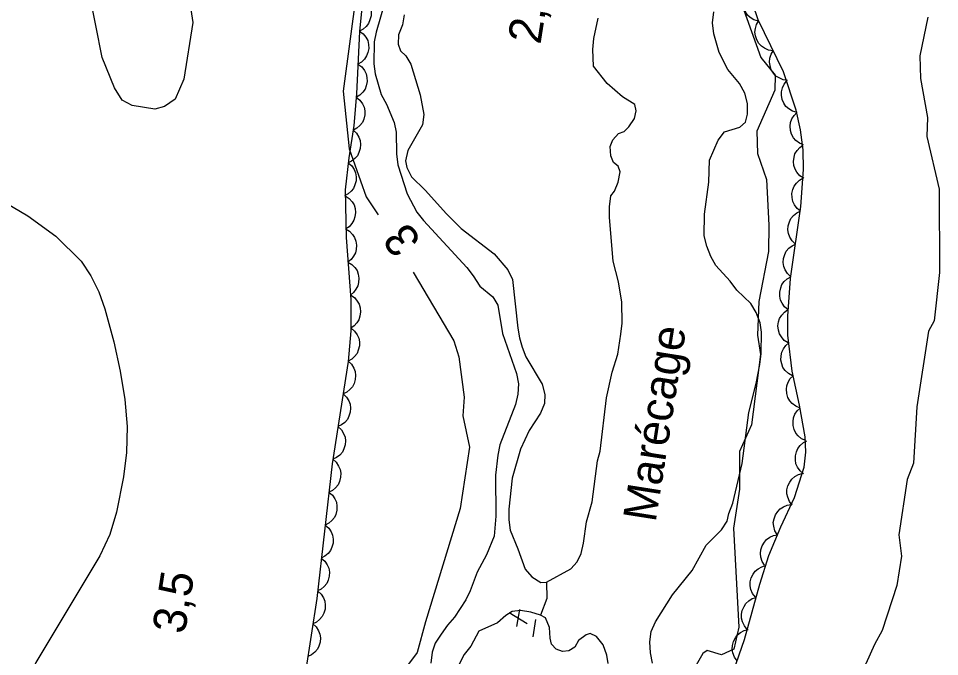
# Model space of a CAD drawing. Extents: x 282461 to 284471, y 5554090 to 5557646.
# Drawn here: x 283394.9 to 283478.3, y 5556042.9 to 5556100.6 of the extents above; entities that cross this region are included whole.
import ezdxf

# ---------------------------------------------------------------- set-up
doc = ezdxf.new("R2010")
doc.units = 0
for name, color, linetype in [('Niveau 2', 7, 'Continuous'), ('Niveau 3', 7, 'Continuous'), ('Niveau 4', 7, 'Continuous'), ('Niveau 44', 7, 'Continuous'), ('Niveau 7', 7, 'Continuous')]:
    doc.layers.add(name, color=color, linetype=linetype)

msp = doc.modelspace()

# ---------------------------------------------------------------- linework, layer by layer
at = {"layer": 'Niveau 2'}
for points in [[(283410.4, 5556102.04), (283410.68, 5556100.27), (283409.87, 5556095.13), (283409.08, 5556093.34), (283408.11, 5556092.66), (283407.23, 5556092.44), (283405.2, 5556092.76), (283404.27, 5556093.23), (283403.58, 5556094.35), (283402.46, 5556097.11), (283401.32, 5556102.92)], [(283425.5, 5556103.12), (283424.3, 5556094.07), (283424.84, 5556088.85), (283426.39, 5556084.48), (283427.46, 5556082.86)], [(283460.43, 5556101.82), (283462.12, 5556097.1), (283463.43, 5556095.51), (283463.39, 5556094.14), (283461.77, 5556090.44), (283461.81, 5556088.4), (283462.64, 5556086.05), (283462.84, 5556081.92), (283462.82, 5556079.53), (283461.94, 5556075.03), (283461.83, 5556071.97), (283462.08, 5556070.21), (283461.28, 5556063.86), (283460.18, 5556061.44), (283460.18, 5556058.04), (283459.65, 5556054.49), (283460.13, 5556045.53), (283459.67, 5556043.54), (283458.55, 5556043.04), (283457.25, 5556043.41), (283456.86, 5556043.15), (283456.15, 5556041.89)], [(283477.26, 5556100.75), (283476.53, 5556097.26), (283476.57, 5556095.2), (283477.21, 5556091.68), (283477.15, 5556089.96), (283478.28, 5556085.17), (283478.31, 5556077.64), (283477.81, 5556073.27)], [(283393.21, 5556084.25), (283395.75, 5556082.76), (283398.27, 5556080.94), (283400.56, 5556078.67), (283401.46, 5556077.35), (283402.18, 5556075.9), (283402.71, 5556074.36), (283403.53, 5556071.36), (283404.09, 5556068.7), (283404.52, 5556066.16), (283404.74, 5556063.71), (283404.69, 5556061.35), (283404.4, 5556059.14), (283403.77, 5556055.94), (283403.17, 5556053.91), (283402.27, 5556051.99), (283396.46, 5556042.34), (283395.33, 5556039.99), (283394.95, 5556038.6), (283394.49, 5556036.23)], [(283430.65, 5556077.68), (283434.33, 5556071.45), (283434.78, 5556070), (283435.26, 5556066.35), (283435.15, 5556064.66), (283435.75, 5556061.82), (283434.89, 5556056.28), (283431.77, 5556046.03), (283430.99, 5556043.23), (283429.03, 5556040.61), (283423.62, 5556036.66), (283421.74, 5556034.55), (283420.13, 5556031.71), (283418.96, 5556029.85), (283418.15, 5556024.75), (283417.25, 5556021.56)], [(283477.81, 5556073.27), (283477.31, 5556072.32), (283476.25, 5556065.47), (283475.96, 5556060.38), (283475.38, 5556058.9), (283474.63, 5556053.88), (283474.86, 5556051.97), (283474.43, 5556049.31), (283473.11, 5556045.22), (283472.43, 5556043.96), (283471.63, 5556042.21), (283469.48, 5556039.49), (283465.9, 5556036.26), (283463.59, 5556033.51), (283463.25, 5556031.19), (283463.44, 5556029.27), (283463.39, 5556026.72), (283464.31, 5556021.61), (283464.36, 5556017.49), (283463.28, 5556000.21)]]:
    msp.add_lwpolyline(points, dxfattribs=at)
at = {"layer": 'Niveau 3'}
for p, q in [((283439.33, 5556046.86), (283440.96, 5556045.86)), ((283440.04, 5556045.6), (283440.29, 5556047.14)), ((283441.52, 5556044.66), (283441.76, 5556046.24))]:
    msp.add_line(p, q, dxfattribs=at)
at = {"layer": 'Niveau 4'}
for points in [[(283429.82, 5556100.98), (283429.66, 5556100.05), (283429.32, 5556099.17), (283429.27, 5556098.3), (283429.5, 5556097.72), (283429.97, 5556097.26), (283430.44, 5556096.51), (283431.28, 5556093.73), (283431.59, 5556091.93), (283431.48, 5556091), (283430.16, 5556088.67), (283429.94, 5556087.74), (283430.06, 5556087.16), (283430.48, 5556086.29), (283431.71, 5556085.08), (283433.65, 5556082.95), (283435, 5556081.62), (283437.98, 5556079.33), (283439.22, 5556077.89), (283439.63, 5556077.02), (283440.13, 5556072.61), (283440.26, 5556071.74), (283440.5, 5556070.87), (283440.85, 5556070), (283442.33, 5556067.52), (283442.57, 5556066.59), (283442.52, 5556065.78), (283442.18, 5556064.9), (283441.15, 5556063.33), (283440.35, 5556061.64), (283439.61, 5556059.02), (283439.29, 5556056.23), (283439.3, 5556055.24), (283439.42, 5556054.31), (283440.13, 5556052.63), (283440.79, 5556050.78), (283441.38, 5556050.09), (283442.19, 5556049.58), (283442.71, 5556049.6), (283444.92, 5556050.82), (283445.49, 5556051.46), (283445.84, 5556052.22), (283446.06, 5556053.15), (283446.34, 5556055.07), (283446.84, 5556056.87), (283447.34, 5556060.6), (283447.56, 5556061.47), (283448.16, 5556066.29), (283448.66, 5556068.62), (283449.17, 5556070.25), (283449.45, 5556072.05), (283449.56, 5556073.04), (283449.54, 5556074.96), (283449.23, 5556076.81), (283448.75, 5556078.67), (283448.43, 5556082.62), (283448.42, 5556083.6), (283448.53, 5556084.59), (283448.87, 5556085), (283449.21, 5556085.82), (283449.38, 5556086.75), (283449.2, 5556087.27), (283448.79, 5556087.61), (283448.55, 5556088.19), (283448.49, 5556089.06), (283448.71, 5556089.65), (283449.23, 5556090.23), (283449.76, 5556090.41), (283450.16, 5556090.82), (283450.68, 5556091.58), (283450.84, 5556092.28)], [(283450.84, 5556092.28), (283450.72, 5556092.86), (283449.61, 5556093.55), (283448.2, 5556094.75), (283446.97, 5556096.31), (283446.9, 5556097.82), (283447.01, 5556098.81), (283447.4, 5556100.67)], [(283442.71, 5556049.6), (283442.73, 5556048.13), (283442.16, 5556046.63)], [(283448.31, 5556042.25), (283448.18, 5556043.01), (283447.83, 5556043.93), (283447.24, 5556044.68), (283446.66, 5556044.97), (283446.31, 5556044.85), (283445.61, 5556044.32), (283445.27, 5556043.74), (283444.75, 5556043.38), (283444.17, 5556043.32), (283443.58, 5556043.55), (283443.17, 5556044.01), (283443.05, 5556044.53), (283442.99, 5556045.52), (283442.63, 5556046.39), (283442.16, 5556046.63), (283441.29, 5556046.9), (283440.35, 5556047.06), (283439.6, 5556046.94), (283439.02, 5556046.59), (283438.27, 5556045.94), (283436.59, 5556045.17), (283435.85, 5556043.83), (283435.27, 5556043.07), (283434.81, 5556042.19)]]:
    msp.add_lwpolyline(points, dxfattribs=at)
at = {"layer": 'Niveau 44'}
for points in [[(283426.32, 5556105.02), (283425.78, 5556099.45), (283425.52, 5556093.8), (283425.27, 5556090.94), (283424.81, 5556088.02), (283424.48, 5556085.12), (283424.56, 5556080.8), (283424.98, 5556075.2), (283424.99, 5556072.35), (283424.75, 5556069.59), (283423.31, 5556060.32), (283421.9, 5556048.12), (283420.9, 5556041.49)], [(283458.89, 5556039.38), (283460.65, 5556044.41), (283462.02, 5556049.44), (283462.84, 5556052.02), (283463.93, 5556054.62), (283465.18, 5556057.27), (283466.05, 5556060.03), (283466.19, 5556061.39), (283466.13, 5556062.76), (283465.62, 5556065.64), (283464.95, 5556068.7), (283464.58, 5556071.98), (283464.56, 5556073.69), (283464.82, 5556077.1), (283465.76, 5556083.62), (283465.99, 5556086.98), (283465.95, 5556088.76), (283465.71, 5556090.55), (283465.33, 5556092.33), (283464.17, 5556095.8), (283461.87, 5556100.5), (283460.89, 5556103.47)], [(283461.9, 5556100.4), (283461.5, 5556100.51), (283461.16, 5556100.73), (283460.91, 5556100.94), (283460.72, 5556101.24), (283460.57, 5556101.58), (283460.51, 5556101.96), (283460.5, 5556102.28), (283460.59, 5556102.62), (283460.74, 5556102.96), (283460.96, 5556103.24)], [(283426.07, 5556102.49), (283426.4, 5556102.22), (283426.62, 5556101.88), (283426.76, 5556101.58), (283426.82, 5556101.24), (283426.82, 5556100.87), (283426.72, 5556100.5), (283426.6, 5556100.19), (283426.38, 5556099.92), (283426.1, 5556099.67), (283425.79, 5556099.5)], [(283463.24, 5556097.71), (283462.82, 5556097.77), (283462.45, 5556097.94), (283462.18, 5556098.12), (283461.95, 5556098.38), (283461.75, 5556098.7), (283461.65, 5556099.07), (283461.59, 5556099.39), (283461.63, 5556099.74), (283461.74, 5556100.09), (283461.92, 5556100.4)], [(283425.78, 5556099.5), (283426.12, 5556099.25), (283426.36, 5556098.93), (283426.52, 5556098.64), (283426.59, 5556098.29), (283426.61, 5556097.92), (283426.52, 5556097.55), (283426.42, 5556097.24), (283426.22, 5556096.95), (283425.95, 5556096.69), (283425.64, 5556096.51)], [(283464.55, 5556095.02), (283464.14, 5556095.07), (283463.77, 5556095.25), (283463.49, 5556095.42), (283463.26, 5556095.69), (283463.07, 5556096), (283462.96, 5556096.37), (283462.91, 5556096.69), (283462.95, 5556097.04), (283463.06, 5556097.4), (283463.24, 5556097.71)], [(283425.64, 5556096.51), (283425.98, 5556096.26), (283426.22, 5556095.93), (283426.38, 5556095.64), (283426.45, 5556095.3), (283426.47, 5556094.93), (283426.39, 5556094.55), (283426.28, 5556094.24), (283426.08, 5556093.96), (283425.81, 5556093.7), (283425.51, 5556093.51)], [(283465.4, 5556092.13), (283465, 5556092.24), (283464.65, 5556092.46), (283464.4, 5556092.67), (283464.21, 5556092.97), (283464.06, 5556093.3), (283464, 5556093.68), (283463.98, 5556094.01), (283464.08, 5556094.35), (283464.23, 5556094.69), (283464.45, 5556094.97)], [(283425.49, 5556093.51), (283425.82, 5556093.25), (283426.05, 5556092.91), (283426.19, 5556092.62), (283426.25, 5556092.27), (283426.25, 5556091.9), (283426.16, 5556091.53), (283426.04, 5556091.23), (283425.82, 5556090.95), (283425.55, 5556090.7), (283425.23, 5556090.53)], [(283466, 5556089.19), (283465.61, 5556089.35), (283465.3, 5556089.6), (283465.07, 5556089.84), (283464.91, 5556090.15), (283464.8, 5556090.51), (283464.79, 5556090.89), (283464.81, 5556091.22), (283464.94, 5556091.54), (283465.13, 5556091.86), (283465.37, 5556092.12)], [(283425.21, 5556090.53), (283425.51, 5556090.24), (283425.71, 5556089.89), (283425.84, 5556089.59), (283425.88, 5556089.24), (283425.85, 5556088.87), (283425.73, 5556088.51), (283425.59, 5556088.21), (283425.36, 5556087.95), (283425.06, 5556087.72), (283424.74, 5556087.57)], [(283466.01, 5556086.18), (283465.66, 5556086.4), (283465.39, 5556086.71), (283465.22, 5556086.99), (283465.12, 5556087.33), (283465.08, 5556087.7), (283465.13, 5556088.08), (283465.21, 5556088.39), (283465.4, 5556088.69), (283465.65, 5556088.97), (283465.94, 5556089.17)], [(283424.76, 5556087.56), (283425.08, 5556087.29), (283425.29, 5556086.95), (283425.43, 5556086.65), (283425.48, 5556086.3), (283425.47, 5556085.93), (283425.37, 5556085.57), (283425.24, 5556085.26), (283425.02, 5556084.99), (283424.74, 5556084.75), (283424.42, 5556084.59)], [(283465.73, 5556083.19), (283465.4, 5556083.44), (283465.17, 5556083.78), (283465.02, 5556084.07), (283464.95, 5556084.42), (283464.94, 5556084.78), (283465.03, 5556085.16), (283465.14, 5556085.46), (283465.35, 5556085.74), (283465.62, 5556086), (283465.94, 5556086.18)], [(283424.49, 5556084.58), (283424.84, 5556084.35), (283425.1, 5556084.04), (283425.28, 5556083.76), (283425.38, 5556083.43), (283425.41, 5556083.06), (283425.36, 5556082.68), (283425.27, 5556082.37), (283425.09, 5556082.07), (283424.84, 5556081.79), (283424.55, 5556081.58)], [(283465.27, 5556080.22), (283464.96, 5556080.5), (283464.75, 5556080.85), (283464.62, 5556081.16), (283464.58, 5556081.51), (283464.6, 5556081.87), (283464.72, 5556082.24), (283464.85, 5556082.54), (283465.09, 5556082.8), (283465.37, 5556083.03), (283465.7, 5556083.19)], [(283424.5, 5556081.58), (283424.86, 5556081.37), (283425.14, 5556081.08), (283425.33, 5556080.81), (283425.45, 5556080.48), (283425.51, 5556080.11), (283425.47, 5556079.73), (283425.41, 5556079.41), (283425.24, 5556079.11), (283425.01, 5556078.82), (283424.73, 5556078.59)], [(283464.84, 5556077.26), (283464.53, 5556077.54), (283464.33, 5556077.89), (283464.2, 5556078.19), (283464.15, 5556078.54), (283464.18, 5556078.91), (283464.29, 5556079.27), (283464.42, 5556079.57), (283464.66, 5556079.83), (283464.95, 5556080.07), (283465.27, 5556080.22)], [(283424.73, 5556078.59), (283425.09, 5556078.38), (283425.37, 5556078.09), (283425.56, 5556077.82), (283425.67, 5556077.49), (283425.73, 5556077.12), (283425.7, 5556076.74), (283425.63, 5556076.42), (283425.46, 5556076.12), (283425.23, 5556075.83), (283424.95, 5556075.6)], [(283464.6, 5556074.27), (283464.28, 5556074.53), (283464.05, 5556074.86), (283463.9, 5556075.15), (283463.83, 5556075.5), (283463.83, 5556075.87), (283463.92, 5556076.24), (283464.03, 5556076.55), (283464.25, 5556076.83), (283464.52, 5556077.08), (283464.83, 5556077.26)], [(283424.98, 5556075.6), (283425.33, 5556075.37), (283425.58, 5556075.06), (283425.76, 5556074.77), (283425.85, 5556074.43), (283425.88, 5556074.07), (283425.82, 5556073.69), (283425.73, 5556073.37), (283425.54, 5556073.08), (283425.29, 5556072.81), (283424.99, 5556072.6)], [(283464.59, 5556071.27), (283464.24, 5556071.5), (283463.98, 5556071.81), (283463.81, 5556072.09), (283463.71, 5556072.43), (283463.67, 5556072.8), (283463.73, 5556073.18), (283463.82, 5556073.49), (283464.01, 5556073.79), (283464.26, 5556074.06), (283464.55, 5556074.27)], [(283425.01, 5556072.6), (283425.34, 5556072.34), (283425.56, 5556072), (283425.71, 5556071.71), (283425.77, 5556071.36), (283425.77, 5556070.99), (283425.67, 5556070.62), (283425.56, 5556070.32), (283425.34, 5556070.04), (283425.07, 5556069.79), (283424.75, 5556069.62)], [(283465, 5556068.3), (283464.63, 5556068.49), (283464.34, 5556068.77), (283464.13, 5556069.03), (283464.01, 5556069.36), (283463.93, 5556069.72), (283463.95, 5556070.11), (283464.01, 5556070.43), (283464.17, 5556070.74), (283464.39, 5556071.04), (283464.66, 5556071.27)], [(283424.75, 5556069.62), (283425.06, 5556069.33), (283425.26, 5556068.98), (283425.39, 5556068.68), (283425.43, 5556068.33), (283425.4, 5556067.96), (283425.28, 5556067.59), (283425.15, 5556067.3), (283424.91, 5556067.04), (283424.62, 5556066.81), (283424.29, 5556066.65)], [(283465.68, 5556065.37), (283465.29, 5556065.53), (283464.97, 5556065.78), (283464.74, 5556066.02), (283464.58, 5556066.33), (283464.47, 5556066.69), (283464.46, 5556067.07), (283464.47, 5556067.39), (283464.6, 5556067.72), (283464.79, 5556068.04), (283465.04, 5556068.3)], [(283424.29, 5556066.65), (283424.6, 5556066.37), (283424.8, 5556066.02), (283424.93, 5556065.71), (283424.97, 5556065.36), (283424.94, 5556065), (283424.82, 5556064.63), (283424.69, 5556064.34), (283424.45, 5556064.07), (283424.16, 5556063.84), (283423.83, 5556063.69)], [(283466.19, 5556062.42), (283465.81, 5556062.59), (283465.5, 5556062.85), (283465.28, 5556063.1), (283465.14, 5556063.42), (283465.04, 5556063.78), (283465.04, 5556064.16), (283465.07, 5556064.49), (283465.21, 5556064.81), (283465.41, 5556065.12), (283465.67, 5556065.37)], [(283423.83, 5556063.69), (283424.14, 5556063.41), (283424.34, 5556063.06), (283424.47, 5556062.75), (283424.51, 5556062.4), (283424.48, 5556062.03), (283424.36, 5556061.67), (283424.23, 5556061.37), (283423.99, 5556061.11), (283423.7, 5556060.88), (283423.37, 5556060.73)], [(283465.99, 5556059.43), (283465.67, 5556059.69), (283465.45, 5556060.03), (283465.3, 5556060.33), (283465.25, 5556060.68), (283465.25, 5556061.05), (283465.36, 5556061.42), (283465.48, 5556061.72), (283465.7, 5556061.99), (283465.98, 5556062.24), (283466.29, 5556062.41)], [(283423.36, 5556060.73), (283423.67, 5556060.46), (283423.89, 5556060.12), (283424.03, 5556059.82), (283424.08, 5556059.47), (283424.07, 5556059.1), (283423.96, 5556058.73), (283423.84, 5556058.43), (283423.61, 5556058.16), (283423.33, 5556057.92), (283423.01, 5556057.75)], [(283464.97, 5556056.59), (283464.71, 5556056.92), (283464.56, 5556057.3), (283464.48, 5556057.62), (283464.49, 5556057.97), (283464.57, 5556058.33), (283464.75, 5556058.67), (283464.93, 5556058.94), (283465.2, 5556059.16), (283465.52, 5556059.35), (283465.87, 5556059.45)], [(283423.01, 5556057.75), (283423.33, 5556057.48), (283423.55, 5556057.14), (283423.69, 5556056.84), (283423.74, 5556056.49), (283423.73, 5556056.12), (283423.62, 5556055.75), (283423.5, 5556055.45), (283423.27, 5556055.18), (283422.99, 5556054.94), (283422.67, 5556054.77)], [(283463.6, 5556053.91), (283463.38, 5556054.27), (283463.29, 5556054.67), (283463.25, 5556055), (283463.32, 5556055.34), (283463.44, 5556055.69), (283463.66, 5556056), (283463.88, 5556056.25), (283464.18, 5556056.43), (283464.52, 5556056.57), (283464.88, 5556056.63)], [(283422.67, 5556054.77), (283422.99, 5556054.5), (283423.2, 5556054.16), (283423.34, 5556053.86), (283423.39, 5556053.51), (283423.38, 5556053.14), (283423.27, 5556052.77), (283423.15, 5556052.47), (283422.93, 5556052.2), (283422.64, 5556051.96), (283422.32, 5556051.79)], [(283462.47, 5556051.14), (283462.24, 5556051.49), (283462.13, 5556051.88), (283462.08, 5556052.2), (283462.13, 5556052.55), (283462.24, 5556052.9), (283462.44, 5556053.23), (283462.65, 5556053.48), (283462.94, 5556053.68), (283463.28, 5556053.83), (283463.63, 5556053.9)], [(283422.32, 5556051.79), (283422.64, 5556051.52), (283422.86, 5556051.18), (283423, 5556050.88), (283423.05, 5556050.53), (283423.04, 5556050.16), (283422.93, 5556049.79), (283422.81, 5556049.49), (283422.58, 5556049.22), (283422.3, 5556048.98), (283421.98, 5556048.82)], [(283461.64, 5556048.25), (283461.38, 5556048.58), (283461.23, 5556048.95), (283461.16, 5556049.28), (283461.17, 5556049.63), (283461.25, 5556049.99), (283461.43, 5556050.33), (283461.61, 5556050.6), (283461.88, 5556050.82), (283462.2, 5556051), (283462.55, 5556051.11)], [(283422, 5556048.81), (283422.31, 5556048.53), (283422.52, 5556048.18), (283422.65, 5556047.88), (283422.68, 5556047.53), (283422.66, 5556047.16), (283422.54, 5556046.79), (283422.41, 5556046.5), (283422.17, 5556046.23), (283421.88, 5556046), (283421.56, 5556045.85)], [(283460.9, 5556045.34), (283460.63, 5556045.66), (283460.47, 5556046.03), (283460.38, 5556046.35), (283460.38, 5556046.7), (283460.44, 5556047.06), (283460.6, 5556047.41), (283460.77, 5556047.69), (283461.04, 5556047.92), (283461.35, 5556048.12), (283461.69, 5556048.23)], [(283421.56, 5556045.85), (283421.86, 5556045.57), (283422.07, 5556045.21), (283422.2, 5556044.91), (283422.24, 5556044.56), (283422.21, 5556044.19), (283422.09, 5556043.83), (283421.96, 5556043.53), (283421.72, 5556043.27), (283421.43, 5556043.04), (283421.11, 5556042.88)], [(283459.98, 5556042.49), (283459.73, 5556042.83), (283459.59, 5556043.21), (283459.52, 5556043.53), (283459.55, 5556043.88), (283459.64, 5556044.24), (283459.83, 5556044.57), (283460.01, 5556044.84), (283460.29, 5556045.05), (283460.62, 5556045.23), (283460.97, 5556045.32)]]:
    msp.add_lwpolyline(points, dxfattribs=at)
at = {"layer": 'Niveau 7'}
for points in [[(283428.07, 5556102.12), (283427.28, 5556099.39), (283427.11, 5556098.51), (283427.07, 5556096.54), (283427.19, 5556095.61), (283427.73, 5556093.76), (283428.21, 5556092.89), (283428.92, 5556091.21), (283429.1, 5556090.34), (283429.12, 5556088.37), (283429.24, 5556087.38), (283430.08, 5556084.77), (283430.97, 5556083.1), (283431.56, 5556082.35), (283435.49, 5556078.09), (283436.08, 5556077.34), (283436.67, 5556076.41), (283437.84, 5556075.44), (283438.31, 5556074.68), (283438.74, 5556072.13), (283440, 5556068.49), (283440.18, 5556067.56), (283440.13, 5556066.63), (283439.9, 5556065.7), (283438.48, 5556062.03), (283438.31, 5556061.1), (283438.1, 5556059.29), (283438.13, 5556055.58), (283437.97, 5556053.78), (283437.29, 5556052.09), (283436.43, 5556050.51), (283435.8, 5556048.82), (283435.4, 5556048.01), (283434.37, 5556046.43), (283433.74, 5556045.73), (283433.16, 5556044.91), (283432.64, 5556044.09), (283432.36, 5556043.28), (283432.25, 5556042.29)], [(283452.32, 5556042.29), (283452.14, 5556043.22), (283452.07, 5556044.2), (283452.18, 5556045.13), (283452.58, 5556046.01), (283454.13, 5556048.46), (283455.91, 5556050.68), (283457.17, 5556052.96), (283458.56, 5556054.36), (283459.08, 5556055.12), (283459.24, 5556055.82), (283459.59, 5556056.75), (283460.43, 5556060.36), (283461.03, 5556064.96), (283461.7, 5556067.58), (283462.04, 5556069.32), (283462.15, 5556070.31), (283462.19, 5556072.23), (283462.06, 5556073.1), (283461.71, 5556074.02), (283461.23, 5556074.83), (283459.94, 5556076.04), (283459.36, 5556076.85), (283458.06, 5556078.29), (283457.59, 5556079.1), (283457.23, 5556080.02), (283456.99, 5556080.95), (283457.03, 5556082.92), (283457.42, 5556085.83), (283457.46, 5556087.81), (283458.26, 5556089.62), (283458.83, 5556090.38), (283460.23, 5556090.79), (283460.74, 5556091.26), (283460.91, 5556091.96), (283460.91, 5556092.95), (283460.66, 5556093.88), (283460.19, 5556094.74), (283459.13, 5556096.01), (283458.36, 5556097.57), (283457.88, 5556099.25), (283457.76, 5556100.24), (283457.87, 5556101.23)]]:
    msp.add_lwpolyline(points, dxfattribs=at)

# ---------------------------------------------------------------- texts
at = {"layer": 'Niveau 2'}
msp.add_text('3', height=3, rotation=126.94685, dxfattribs=at).set_placement((283431.46, 5556080.56))
at = {"layer": 'Niveau 3'}
for s, rotation, p in [('    2,6', 81.0958, (283441.47, 5556093.82)), ('3,5  ', 81.09575, (283409.96, 5556044.84))]:
    msp.add_text(s, height=3, rotation=rotation, dxfattribs=at).set_placement(p)
at = {"layer": 'Niveau 7'}
msp.add_text('Marécage', height=3, rotation=81.0598, dxfattribs=at).set_placement((283452.59, 5556054.96))

doc.saveas('drawing.dxf')
